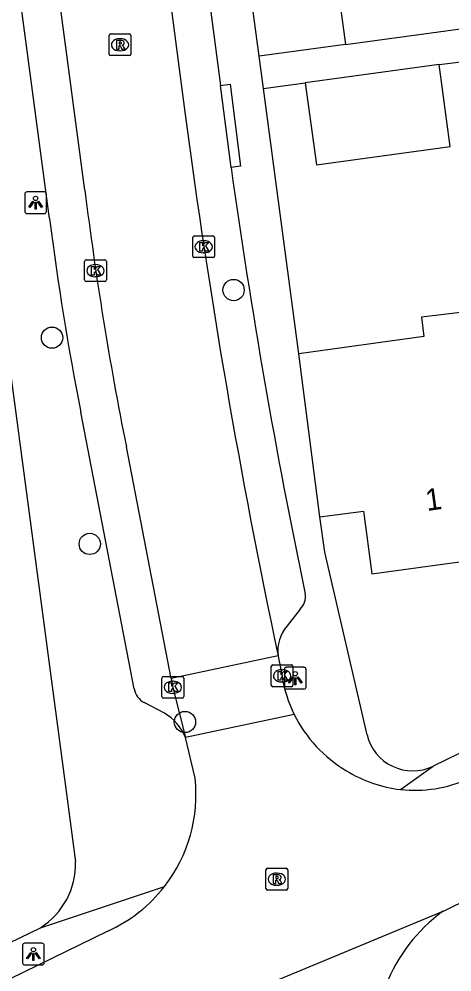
# Model space of a CAD drawing. Extents: x 163427 to 164190, y 380331 to 381641.
# Drawn here: x 163555.17 to 163575.08, y 381334.51 to 381378.33 of the extents above; entities that cross this region are included whole.
import ezdxf

# ---------------------------------------------------------------- set-up
doc = ezdxf.new("R2010")
doc.units = 0
for name, color, linetype in [('IMGEO_Boom', 7, 'Continuous'), ('IMGEO_Kolk', 7, 'Continuous'), ('IMGEO_Lichtpunt', 7, 'Continuous'), ('IMGEO_Pand', 7, 'Continuous'), ('IMGEO_Pand_nummerreeks', 7, 'Continuous'), ('IMGEO_Rijbaan_lokaal_open', 7, 'Continuous'), ('IMGEO_Rioolput', 7, 'Continuous'), ('IMGEO_Voetpad_open', 7, 'Continuous')]:
    doc.layers.add(name, color=color, linetype=linetype)

msp = doc.modelspace()

# ---------------------------------------------------------------- linework, layer by layer
at = {"layer": 'IMGEO_Boom'}
for centre in [(163565.035, 381365.869), (163556.687, 381363.678), (163558.422, 381354.193), (163562.8, 381346)]:
    msp.add_circle(centre, 0.489, dxfattribs=at)
at = {"layer": 'IMGEO_Kolk'}
for p, q in [((163563.159, 381367.434), (163563.159, 381368.286)), ((163563.234, 381368.36), (163564.086, 381368.36)), ((163563.647, 381368.14), (163563.672, 381368.14)), ((163564.16, 381368.286), (163564.16, 381367.434)), ((163558.184, 381366.333), (163558.184, 381367.185)), ((163558.259, 381367.259), (163559.111, 381367.259)), ((163559.185, 381367.185), (163559.185, 381366.333)), ((163564.086, 381367.36), (163563.234, 381367.36)), ((163563.67, 381367.58), (163563.645, 381367.58)), ((163558.672, 381367.039), (163558.697, 381367.039)), ((163558.695, 381366.479), (163558.67, 381366.479)), ((163559.111, 381366.259), (163558.259, 381366.259)), ((163566.767, 381347.698), (163566.767, 381348.55)), ((163566.842, 381348.624), (163567.694, 381348.624)), ((163567.255, 381348.404), (163567.28, 381348.404)), ((163567.768, 381348.55), (163567.768, 381347.698)), ((163561.742, 381347.172), (163561.742, 381348.024)), ((163561.817, 381348.098), (163562.669, 381348.098)), ((163562.743, 381348.024), (163562.743, 381347.172)), ((163562.23, 381347.878), (163562.255, 381347.878)), ((163567.694, 381347.624), (163566.842, 381347.624)), ((163567.278, 381347.844), (163567.253, 381347.844)), ((163562.669, 381347.098), (163561.817, 381347.098)), ((163562.253, 381347.318), (163562.228, 381347.318))]:
    msp.add_line(p, q, dxfattribs=at)
for points in [[(163563.159, 381367.434), (163563.159, 381368.286)], [(163563.234, 381368.36), (163564.086, 381368.36)], [(163563.48, 381368.06), (163563.603, 381368.06), (163563.603, 381367.909), (163563.733, 381368.06), (163563.897, 381368.06), (163563.751, 381367.909), (163563.904, 381367.66), (163563.752, 381367.66), (163563.667, 381367.824), (163563.603, 381367.757), (163563.603, 381367.66), (163563.48, 381367.66), (163563.48, 381368.06)], [(163564.16, 381368.286), (163564.16, 381367.434)], [(163558.184, 381366.333), (163558.184, 381367.185)], [(163558.259, 381367.259), (163559.111, 381367.259)], [(163559.185, 381367.185), (163559.185, 381366.333)], [(163564.086, 381367.36), (163563.234, 381367.36)], [(163558.505, 381366.959), (163558.628, 381366.959), (163558.628, 381366.808), (163558.758, 381366.959), (163558.922, 381366.959), (163558.776, 381366.808), (163558.929, 381366.559), (163558.777, 381366.559), (163558.692, 381366.723), (163558.628, 381366.656), (163558.628, 381366.559), (163558.505, 381366.559), (163558.505, 381366.959)], [(163559.111, 381366.259), (163558.259, 381366.259)], [(163566.767, 381347.698), (163566.767, 381348.55)], [(163566.842, 381348.624), (163567.694, 381348.624)], [(163567.088, 381348.324), (163567.211, 381348.324), (163567.211, 381348.173), (163567.341, 381348.324), (163567.505, 381348.324), (163567.359, 381348.173), (163567.512, 381347.924), (163567.36, 381347.924), (163567.275, 381348.088), (163567.211, 381348.021), (163567.211, 381347.924), (163567.088, 381347.924), (163567.088, 381348.324)], [(163567.768, 381348.55), (163567.768, 381347.698)], [(163561.742, 381347.172), (163561.742, 381348.024)], [(163561.817, 381348.098), (163562.669, 381348.098)], [(163562.743, 381348.024), (163562.743, 381347.172)], [(163562.063, 381347.798), (163562.186, 381347.798), (163562.186, 381347.647), (163562.316, 381347.798), (163562.48, 381347.798), (163562.334, 381347.647), (163562.487, 381347.398), (163562.335, 381347.398), (163562.25, 381347.562), (163562.186, 381347.495), (163562.186, 381347.398), (163562.063, 381347.398), (163562.063, 381347.798)], [(163567.694, 381347.624), (163566.842, 381347.624)], [(163562.669, 381347.098), (163561.817, 381347.098)]]:
    msp.add_lwpolyline(points, dxfattribs=at)
for centre, start, end in [((163563.236, 381368.284), 91.552, 178.448), ((163563.236, 381368.284), 91.552, 178.448), ((163564.084, 381368.284), 1.552, 88.448), ((163564.084, 381368.284), 1.552, 88.448), ((163558.261, 381367.183), 91.552, 178.448), ((163558.261, 381367.183), 91.552, 178.448), ((163559.109, 381367.183), 1.552, 88.448), ((163559.109, 381367.183), 1.552, 88.448), ((163563.236, 381367.436), 181.552, 268.448), ((163563.236, 381367.436), 181.552, 268.448), ((163564.084, 381367.436), 271.552, 358.448), ((163564.084, 381367.436), 271.552, 358.448), ((163558.261, 381366.335), 181.552, 268.448), ((163558.261, 381366.335), 181.552, 268.448), ((163559.109, 381366.335), 271.552, 358.448), ((163559.109, 381366.335), 271.552, 358.448), ((163566.844, 381348.548), 91.552, 178.448), ((163566.844, 381348.548), 91.552, 178.448), ((163567.692, 381348.548), 1.552, 88.448), ((163567.692, 381348.548), 1.552, 88.448), ((163561.819, 381348.022), 91.552, 178.448), ((163561.819, 381348.022), 91.552, 178.448), ((163562.667, 381348.022), 1.552, 88.448), ((163562.667, 381348.022), 1.552, 88.448), ((163566.844, 381347.7), 181.552, 268.448), ((163566.844, 381347.7), 181.552, 268.448), ((163567.692, 381347.7), 271.552, 358.448), ((163567.692, 381347.7), 271.552, 358.448), ((163561.819, 381347.174), 181.552, 268.448), ((163561.819, 381347.174), 181.552, 268.448), ((163562.667, 381347.174), 271.552, 358.448), ((163562.667, 381347.174), 271.552, 358.448)]:
    msp.add_arc(centre, 0.0765, start, end, dxfattribs=at)
for centre, major_axis, ratio, start_param, end_param in [((163563.646, 381367.86), (-0.387, 0.002), 0.722429, 4.712389, 7.853982), ((163563.671, 381367.86), (-0.39, 0.002), 0.717154, 1.570796, 4.712389), ((163558.671, 381366.759), (-0.387, 0.002), 0.722429, 4.712389, 7.853982), ((163558.696, 381366.759), (-0.39, 0.002), 0.717154, 1.570796, 4.712389), ((163567.254, 381348.124), (-0.387, 0.002), 0.722429, 4.712389, 7.853982), ((163567.279, 381348.124), (-0.39, 0.002), 0.717154, 1.570796, 4.712389), ((163562.229, 381347.598), (-0.387, 0.002), 0.722429, 4.712389, 7.853982), ((163562.254, 381347.598), (-0.39, 0.002), 0.717154, 1.570796, 4.712389)]:
    msp.add_ellipse(centre, major_axis=major_axis, ratio=ratio, start_param=start_param, end_param=end_param, dxfattribs=at)
at = {"layer": 'IMGEO_Lichtpunt'}
for p, q in [((163555.433, 381370.289), (163555.433, 381369.482)), ((163555.433, 381370.289), (163555.433, 381369.482)), ((163556.335, 381370.384), (163555.527, 381370.384)), ((163556.335, 381370.384), (163555.527, 381370.384)), ((163556.429, 381369.482), (163556.429, 381370.289)), ((163556.429, 381369.482), (163556.429, 381370.289)), ((163555.527, 381369.388), (163556.335, 381369.388)), ((163555.527, 381369.388), (163556.335, 381369.388)), ((163567.373, 381348.421), (163567.373, 381347.614)), ((163567.373, 381348.421), (163567.373, 381347.614)), ((163568.275, 381348.516), (163567.467, 381348.516)), ((163568.275, 381348.516), (163567.467, 381348.516)), ((163568.369, 381347.614), (163568.369, 381348.421)), ((163568.369, 381347.614), (163568.369, 381348.421)), ((163567.467, 381347.52), (163568.275, 381347.52)), ((163567.467, 381347.52), (163568.275, 381347.52)), ((163555.331, 381335.73), (163555.331, 381334.923)), ((163555.331, 381335.73), (163555.331, 381334.923)), ((163556.233, 381335.825), (163555.425, 381335.825)), ((163556.233, 381335.825), (163555.425, 381335.825)), ((163556.327, 381334.923), (163556.327, 381335.73)), ((163556.327, 381334.923), (163556.327, 381335.73)), ((163555.425, 381334.829), (163556.233, 381334.829)), ((163555.425, 381334.829), (163556.233, 381334.829))]:
    msp.add_line(p, q, dxfattribs=at)
for points in [[(163555.807, 381369.953), (163555.846, 381369.925), (163555.658, 381369.663), (163555.62, 381369.69), (163555.807, 381369.953)], [(163555.909, 381369.905), (163555.956, 381369.905), (163555.956, 381369.583), (163555.909, 381369.583), (163555.909, 381369.905)], [(163556.019, 381369.925), (163556.057, 381369.952), (163556.244, 381369.69), (163556.205, 381369.662), (163556.019, 381369.925)], [(163567.747, 381348.085), (163567.786, 381348.057), (163567.598, 381347.795), (163567.56, 381347.822), (163567.747, 381348.085)], [(163567.849, 381348.037), (163567.896, 381348.037), (163567.896, 381347.715), (163567.849, 381347.715), (163567.849, 381348.037)], [(163567.959, 381348.057), (163567.997, 381348.084), (163568.184, 381347.822), (163568.145, 381347.794), (163567.959, 381348.057)], [(163555.705, 381335.394), (163555.744, 381335.366), (163555.556, 381335.104), (163555.518, 381335.131), (163555.705, 381335.394)], [(163555.807, 381335.346), (163555.854, 381335.346), (163555.854, 381335.024), (163555.807, 381335.024), (163555.807, 381335.346)], [(163555.917, 381335.366), (163555.955, 381335.393), (163556.142, 381335.131), (163556.103, 381335.103), (163555.917, 381335.366)]]:
    msp.add_lwpolyline(points, dxfattribs=at)
for centre in [(163555.932, 381370.087), (163567.872, 381348.219), (163555.83, 381335.528)]:
    msp.add_circle(centre, 0.0994, dxfattribs=at)
for centre, start, end in [((163555.527, 381370.289), 90, 180), ((163555.527, 381370.289), 90, 180), ((163556.335, 381370.289), 0, 90), ((163556.335, 381370.289), 0, 90), ((163555.527, 381369.482), 180, 270), ((163555.527, 381369.482), 180, 270), ((163556.335, 381369.482), 270, 0), ((163556.335, 381369.482), 270, 360), ((163567.467, 381348.421), 90, 180), ((163567.467, 381348.421), 90, 180), ((163568.275, 381348.421), 0, 90), ((163568.275, 381348.421), 0, 90), ((163567.467, 381347.614), 180, 270), ((163567.467, 381347.614), 180, 270), ((163568.275, 381347.614), 270, 0), ((163568.275, 381347.614), 270, 360), ((163555.425, 381335.73), 90, 180), ((163555.425, 381335.73), 90, 180), ((163556.233, 381335.73), 0, 90), ((163556.233, 381335.73), 0, 90), ((163555.425, 381334.923), 180, 270), ((163555.425, 381334.923), 180, 270), ((163556.233, 381334.923), 270, 0), ((163556.233, 381334.923), 270, 360)]:
    msp.add_arc(centre, 0.0946, start, end, dxfattribs=at)
at = {"layer": 'IMGEO_Pand'}
for points in [[(163569.35, 381383.284), (163570.178, 381377.161)], [(163570.178, 381377.161), (163575.132, 381377.843), (163579.052, 381378.382)], [(163574.489, 381376.245), (163568.335, 381375.405)], [(163568.335, 381375.405), (163568.851, 381371.635), (163575.005, 381372.474), (163574.489, 381376.245)], [(163576.276, 381362.555), (163575.982, 381364.904), (163573.685, 381364.617), (163573.78, 381363.736), (163568.044, 381362.93)], [(163569.01, 381355.444), (163568.044, 381362.93)], [(163569.01, 381355.444), (163571.009, 381355.697), (163571.397, 381352.809), (163577.565, 381353.663)]]:
    msp.add_lwpolyline(points, dxfattribs=at)
at = {"layer": 'IMGEO_Rijbaan_lokaal_open'}
for points in [[(163560.258, 381393.349), (163562.814, 381373.95)], [(163558.199, 381370.458), (163555.236, 381392.72)], [(163562.165, 381348.007), (163560.105, 381358.657)], [(163567.088, 381349.049), (163562.165, 381348.007)], [(163567.088, 381349.049), (163567.107, 381348.932), (163567.265, 381348.127)], [(163562.165, 381348.007), (163562.245, 381347.594), (163562.82, 381345.288)], [(163567.83, 381346.34), (163562.82, 381345.288)], [(163563.265, 381343.42), (163562.82, 381345.288)], [(163574.663, 381337.293), (163577.359, 381338.614)], [(163574.663, 381337.293), (163560.974, 381331.591)], [(163559.248, 381336.383), (163552.802, 381333.234)]]:
    msp.add_lwpolyline(points, dxfattribs=at)
for centre, radius, start, end in [((163881.089, 381415.761), 321.01, 187.48401, 191.99465), ((163716.02, 381389.894), 159.013, 187.02058, 191.32884), ((163573.344, 381349.066), 6.152, 188.7833, 206.3077), ((163573.361, 381349.079), 6.172, 206.3407, 239.4937), ((163573.371, 381348.786), 5.927, 237.9762, 263.5959), ((163556.439, 381342.655), 6.869, 322.1002, 6.398), ((163573.367, 381348.787), 5.928, 263.6378, 294.5413), ((163556.427, 381342.659), 6.881, 294.1998, 322.1282), ((163579.233, 381331.054), 7.734, 126.2232, 190.5924)]:
    msp.add_arc(centre, radius, start, end, dxfattribs=at)
at = {"layer": 'IMGEO_Rioolput'}
for p, q in [((163559.314, 381376.725), (163559.314, 381377.577)), ((163559.389, 381377.651), (163560.241, 381377.651)), ((163559.802, 381377.431), (163559.827, 381377.431)), ((163560.315, 381377.577), (163560.315, 381376.725)), ((163559.825, 381376.871), (163559.8, 381376.871)), ((163560.241, 381376.651), (163559.389, 381376.651)), ((163566.526, 381338.345), (163566.526, 381339.197)), ((163566.601, 381339.271), (163567.453, 381339.271)), ((163567.527, 381339.197), (163567.527, 381338.345)), ((163567.014, 381339.051), (163567.039, 381339.051)), ((163567.453, 381338.271), (163566.601, 381338.271)), ((163567.037, 381338.491), (163567.012, 381338.491))]:
    msp.add_line(p, q, dxfattribs=at)
for points in [[(163559.314, 381376.725), (163559.314, 381377.577)], [(163559.389, 381377.651), (163560.241, 381377.651)], [(163559.903, 381377.349), (163559.651, 381377.351), (163559.651, 381376.951)], [(163559.829, 381377.27), (163559.775, 381377.27), (163559.775, 381377.189)], [(163560.315, 381377.577), (163560.315, 381376.725)], [(163559.651, 381376.951), (163559.775, 381376.951), (163559.775, 381377.113), (163559.786, 381377.113)], [(163559.775, 381377.189), (163559.827, 381377.189)], [(163559.833, 381377.084), (163559.904, 381376.951), (163560.044, 381376.951), (163559.979, 381377.077)], [(163560.241, 381376.651), (163559.389, 381376.651)], [(163566.526, 381338.345), (163566.526, 381339.197)], [(163566.601, 381339.271), (163567.453, 381339.271)], [(163567.527, 381339.197), (163567.527, 381338.345)], [(163567.115, 381338.969), (163566.863, 381338.971), (163566.863, 381338.571)], [(163566.863, 381338.571), (163566.987, 381338.571), (163566.987, 381338.733), (163566.998, 381338.733)], [(163567.041, 381338.89), (163566.987, 381338.89), (163566.987, 381338.809)], [(163566.987, 381338.809), (163567.039, 381338.809)], [(163567.045, 381338.704), (163567.116, 381338.571), (163567.256, 381338.571), (163567.191, 381338.697)], [(163567.453, 381338.271), (163566.601, 381338.271)]]:
    msp.add_lwpolyline(points, dxfattribs=at)
for centre, radius, start, end in [((163559.391, 381377.575), 0.0765, 91.552, 178.448), ((163559.391, 381377.575), 0.0765, 91.552, 178.448), ((163559.835, 381377.174), 0.0964, 77.0061, 93.1865), ((163559.849, 381377.231), 0.0378, 276.6634, 79.6772), ((163559.902, 381377.239), 0.109, 350.3612, 89.416), ((163560.239, 381377.575), 0.0765, 1.552, 88.448), ((163560.239, 381377.575), 0.0765, 1.552, 88.448), ((163559.785, 381377.06), 0.0533, 26.0293, 88.6989), ((163559.811, 381377.378), 0.19, 274.7715, 282.9687), ((163559.9, 381377.239), 0.112, 277.5842, 350.9817), ((163559.884, 381377.024), 0.108, 29.5134, 73.7905), ((163559.391, 381376.727), 0.0765, 181.552, 268.448), ((163559.391, 381376.727), 0.0765, 181.552, 268.448), ((163560.239, 381376.727), 0.0765, 271.552, 358.448), ((163560.239, 381376.727), 0.0765, 271.552, 358.448), ((163566.603, 381339.195), 0.0765, 91.552, 178.448), ((163566.603, 381339.195), 0.0765, 91.552, 178.448), ((163567.451, 381339.195), 0.0765, 1.552, 88.448), ((163567.451, 381339.195), 0.0765, 1.552, 88.448), ((163566.997, 381338.68), 0.0533, 26.0293, 88.6989), ((163567.023, 381338.998), 0.19, 274.7715, 282.9687), ((163567.047, 381338.794), 0.0964, 77.0061, 93.1865), ((163567.061, 381338.851), 0.0378, 276.6634, 79.6772), ((163567.114, 381338.859), 0.109, 350.3612, 89.416), ((163567.112, 381338.859), 0.112, 277.5842, 350.9817), ((163567.096, 381338.644), 0.108, 29.5134, 73.7905), ((163566.603, 381338.347), 0.0765, 181.552, 268.448), ((163566.603, 381338.347), 0.0765, 181.552, 268.448), ((163567.451, 381338.347), 0.0765, 271.552, 358.448), ((163567.451, 381338.347), 0.0765, 271.552, 358.448)]:
    msp.add_arc(centre, radius, start, end, dxfattribs=at)
for centre, major_axis, ratio, start_param, end_param in [((163559.801, 381377.151), (-0.387, 0.002), 0.722429, 4.712389, 7.853982), ((163559.826, 381377.151), (-0.39, 0.002), 0.717154, 1.570796, 4.712389), ((163567.013, 381338.771), (-0.387, 0.002), 0.722429, 4.712389, 7.853982), ((163567.038, 381338.771), (-0.39, 0.002), 0.717154, 1.570796, 4.712389)]:
    msp.add_ellipse(centre, major_axis=major_axis, ratio=ratio, start_param=start_param, end_param=end_param, dxfattribs=at)
at = {"layer": 'IMGEO_Voetpad_open'}
for points in [[(163566.206, 381376.628), (163557.232, 381443.507)], [(163557.774, 381339.564), (163557.372, 381342.692), (163552.956, 381375.749), (163551.459, 381375.552), (163545.331, 381421.187)], [(163562.017, 381393.59), (163562.248, 381391.937), (163564.429, 381375.276)], [(163556.573, 381369.159), (163553.641, 381391.034)], [(163570.178, 381377.161), (163566.206, 381376.628)], [(163566.405, 381375.146), (163566.206, 381376.628)], [(163574.489, 381376.245), (163576.887, 381376.53)], [(163564.429, 381375.276), (163564.875, 381375.333), (163565.356, 381371.575), (163564.922, 381371.509)], [(163564.922, 381371.509), (163564.429, 381375.276)], [(163566.405, 381375.146), (163568.335, 381375.405)], [(163568.044, 381362.93), (163566.405, 381375.146)], [(163624.184, 381368.313), (163574.209, 381343.97)], [(163560.465, 381347.52), (163558.011, 381360.26)], [(163571.177, 381345.417), (163569.239, 381353.811), (163569.01, 381355.444)], [(163568.099, 381351.193), (163567.502, 381350.424)], [(163561.859, 381346.407), (163560.926, 381346.899)], [(163572.71, 381342.896), (163574.209, 381343.97)], [(163556.158, 381336.539), (163561.859, 381338.435)], [(163549.628, 381333.382), (163552.342, 381334.7), (163556.158, 381336.539)]]:
    msp.add_lwpolyline(points, dxfattribs=at)
for centre, radius, start, end in [((163857.894, 381412.326), 295.801, 187.93146, 191.78733), ((163682.623, 381384.962), 127.037, 187.14589, 191.21241), ((163567.536, 381351.768), 0.805, 314.3849, 9.4273), ((163568.794, 381349.285), 1.723, 138.6126, 187.8742), ((163561.343, 381347.69), 0.895, 190.9762, 242.2006), ((163560.694, 381344.435), 2.291, 21.8749, 59.4372), ((163573.269, 381345.901), 2.147, 193.0235, 295.9516), ((163554.275, 381339.489), 3.499, 302.5461, 1.2303)]:
    msp.add_arc(centre, radius, start, end, dxfattribs=at)

# ---------------------------------------------------------------- texts
at = {"layer": 'IMGEO_Pand_nummerreeks'}
msp.add_text('1', height=1, rotation=7.8805, dxfattribs=at).set_placement((163573.927, 381355.704))

doc.saveas('drawing.dxf')
